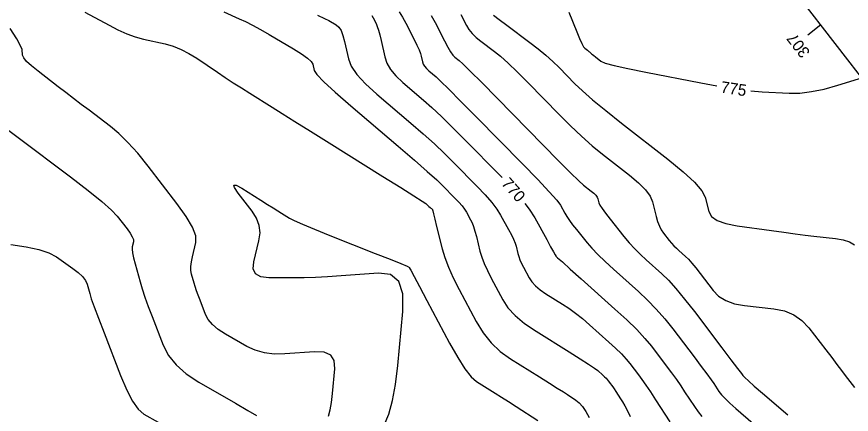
# Model space of a CAD drawing. Extents: x 2082232 to 2083549, y 592624 to 593832.
# Drawn here: x 2082588.2 to 2082639, y 593661.5 to 593685.7 of the extents above; entities that cross this region are included whole.
import ezdxf

# ---------------------------------------------------------------- set-up
doc = ezdxf.new("R2010")
doc.units = 0
for name, color, linetype in [('DT_X_Contour_Major', 7, 'Continuous'), ('DT_X_Contour_Minor', 7, 'Continuous'), ('GE_X_CL_5', 7, 'Continuous')]:
    doc.layers.add(name, color=color, linetype=linetype)

msp = doc.modelspace()

# ---------------------------------------------------------------- linework, layer by layer
at = {"layer": 'DT_X_Contour_Major'}
for points in [[(2082621.771, 593685.944), (2082622.263, 593684.738), (2082622.432, 593684.337), (2082622.569, 593684.038), (2082622.675, 593683.841), (2082622.749, 593683.746), (2082622.904, 593683.631), (2082622.957, 593683.59), (2082623.001, 593683.555), (2082623.036, 593683.526), (2082623.061, 593683.503), (2082623.115, 593683.448), (2082623.147, 593683.418), (2082623.206, 593683.369), (2082623.289, 593683.303), (2082623.398, 593683.217), (2082623.722, 593682.965), (2082623.984, 593682.851), (2082624.529, 593682.701), (2082625.356, 593682.513), (2082626.465, 593682.289), (2082629.799, 593681.64), (2082630.769, 593681.461)], [(2082609.802, 593685.734), (2082609.874, 593685.603), (2082610.058, 593685.243), (2082610.128, 593685.078), (2082610.202, 593684.853), (2082610.279, 593684.568), (2082610.359, 593684.223), (2082610.576, 593683.224), (2082610.706, 593682.845), (2082610.933, 593682.461), (2082611.258, 593682.069), (2082611.679, 593681.671), (2082612.932, 593680.601), (2082613.443, 593680.149), (2082614.034, 593679.596), (2082614.707, 593678.942), (2082615.46, 593678.188), (2082617.576, 593676.04), (2082617.718, 593675.892)], [(2082632.846, 593681.151), (2082633.534, 593681.096), (2082635.18, 593681.02), (2082635.828, 593681.028), (2082636.537, 593681.112), (2082637.307, 593681.27), (2082638.138, 593681.503), (2082640.437, 593682.223)], [(2082619.107, 593674.318), (2082619.37, 593673.974), (2082619.707, 593673.44), (2082620.432, 593672.119), (2082620.669, 593671.686), (2082620.839, 593671.376), (2082620.941, 593671.19), (2082620.976, 593671.127), (2082620.976, 593671.124), (2082620.977, 593671.123), (2082620.977, 593671.122), (2082620.978, 593671.12), (2082620.978, 593671.119), (2082620.981, 593671.115), (2082620.982, 593671.113), (2082620.983, 593671.112), (2082620.985, 593671.11), (2082620.987, 593671.109), (2082620.993, 593671.105), (2082621.091, 593671.018), (2082621.381, 593670.76), (2082621.861, 593670.331), (2082622.533, 593669.731), (2082624.58, 593667.903), (2082625.294, 593667.248), (2082625.901, 593666.652), (2082626.4, 593666.117), (2082626.793, 593665.641), (2082627.696, 593664.451), (2082628.02, 593664.018), (2082628.316, 593663.612), (2082628.582, 593663.233), (2082628.819, 593662.88), (2082629.413, 593661.976), (2082629.635, 593661.655), (2082629.855, 593661.373)]]:
    msp.add_lwpolyline(points, dxfattribs=at)
at = {"layer": 'DT_X_Contour_Minor'}
for points in [[(2082592.339, 593685.95), (2082593.812, 593685.141), (2082594.357, 593684.862), (2082594.887, 593684.63), (2082595.402, 593684.446), (2082595.902, 593684.309), (2082597.216, 593684.009), (2082597.706, 593683.87), (2082598.191, 593683.68), (2082598.672, 593683.438), (2082599.147, 593683.144), (2082600.407, 593682.292), (2082600.884, 593681.972), (2082601.371, 593681.653), (2082601.868, 593681.333), (2082602.374, 593681.013), (2082603.737, 593680.161), (2082604.337, 593679.786), (2082605.116, 593679.301), (2082606.072, 593678.704), (2082607.207, 593677.996), (2082610.471, 593675.962), (2082611.552, 593675.286), (2082612.345, 593674.786), (2082612.851, 593674.459), (2082613.07, 593674.308), (2082613.27, 593674.137), (2082613.336, 593674.08), (2082613.386, 593674.037), (2082613.419, 593674.009), (2082613.434, 593673.994), (2082613.454, 593673.974), (2082613.461, 593673.967), (2082613.467, 593673.96), (2082613.471, 593673.954), (2082613.474, 593673.949), (2082613.481, 593673.937), (2082613.499, 593673.87), (2082613.548, 593673.677), (2082613.627, 593673.359), (2082613.737, 593672.915), (2082614.071, 593671.565), (2082614.229, 593671.031), (2082614.453, 593670.441), (2082614.743, 593669.795), (2082615.1, 593669.093), (2082616.138, 593667.147), (2082616.561, 593666.457), (2082617.051, 593665.847), (2082617.608, 593665.317), (2082618.233, 593664.866), (2082619.989, 593663.773), (2082620.589, 593663.398), (2082621.073, 593663.095), (2082621.441, 593662.862), (2082621.693, 593662.701), (2082622.21, 593662.365), (2082622.405, 593662.205), (2082622.602, 593661.974), (2082622.802, 593661.674), (2082623.004, 593661.305)], [(2082600.796, 593685.957), (2082601.735, 593685.542), (2082602.112, 593685.365), (2082602.541, 593685.145), (2082603.02, 593684.884), (2082603.549, 593684.58), (2082605.029, 593683.713), (2082605.518, 593683.41), (2082605.877, 593683.154), (2082606.104, 593682.942), (2082606.201, 593682.776), (2082606.284, 593682.395), (2082606.446, 593682.154), (2082606.872, 593681.717), (2082607.561, 593681.085), (2082608.513, 593680.258), (2082611.403, 593677.79), (2082612.385, 593676.946), (2082613.163, 593676.265), (2082613.738, 593675.747), (2082614.11, 593675.392), (2082614.828, 593674.663), (2082615.076, 593674.402), (2082615.279, 593674.168), (2082615.437, 593673.961), (2082615.552, 593673.779), (2082615.798, 593673.331), (2082615.889, 593673.142), (2082615.978, 593672.91), (2082616.065, 593672.636), (2082616.15, 593672.319), (2082616.372, 593671.418), (2082616.478, 593671.062), (2082616.628, 593670.668), (2082616.821, 593670.237), (2082617.059, 593669.768), (2082617.752, 593668.469), (2082618.074, 593667.984), (2082618.519, 593667.504), (2082619.087, 593667.028), (2082619.78, 593666.556), (2082621.79, 593665.303), (2082622.464, 593664.879), (2082622.979, 593664.547), (2082623.334, 593664.306), (2082623.53, 593664.157), (2082623.839, 593663.881), (2082623.947, 593663.782), (2082624.039, 593663.692), (2082624.114, 593663.611), (2082624.173, 593663.539), (2082624.31, 593663.359), (2082624.368, 593663.28), (2082624.441, 593663.176), (2082624.528, 593663.047), (2082624.629, 593662.894), (2082624.919, 593662.453), (2082625.037, 593662.261), (2082625.176, 593662.017), (2082625.334, 593661.722), (2082625.512, 593661.374)], [(2082611.448, 593685.966), (2082611.659, 593685.627), (2082611.857, 593685.265), (2082612.365, 593684.27), (2082612.536, 593683.928), (2082612.666, 593683.646), (2082612.755, 593683.424), (2082612.804, 593683.264), (2082612.879, 593682.917), (2082612.924, 593682.786), (2082613.003, 593682.652), (2082613.116, 593682.516), (2082613.262, 593682.378), (2082613.697, 593682.006), (2082613.972, 593681.75), (2082614.47, 593681.262), (2082615.191, 593680.54), (2082616.135, 593679.585), (2082618.95, 593676.729), (2082619.887, 593675.769), (2082620.585, 593675.03), (2082621.045, 593674.511), (2082621.266, 593674.215), (2082621.539, 593673.718), (2082621.659, 593673.517), (2082621.814, 593673.287), (2082622.005, 593673.028), (2082622.231, 593672.739), (2082622.882, 593671.932), (2082623.166, 593671.604), (2082623.53, 593671.225), (2082623.975, 593670.796), (2082624.5, 593670.317), (2082626.007, 593668.971), (2082626.561, 593668.45), (2082627.096, 593667.897), (2082627.609, 593667.31), (2082628.102, 593666.691), (2082629.389, 593664.997), (2082629.826, 593664.419), (2082630.172, 593663.955), (2082630.426, 593663.605), (2082630.588, 593663.37), (2082630.9, 593662.895), (2082631.052, 593662.696), (2082631.273, 593662.457), (2082631.564, 593662.177), (2082631.924, 593661.855), (2082632.978, 593660.945)], [(2082606.5, 593685.765), (2082606.925, 593685.562), (2082607.179, 593685.429), (2082607.625, 593685.167), (2082607.783, 593685.031), (2082607.92, 593684.819), (2082608.038, 593684.531), (2082608.135, 593684.167), (2082608.368, 593683.095), (2082608.541, 593682.661), (2082608.887, 593682.161), (2082609.406, 593681.595), (2082610.096, 593680.964), (2082612.168, 593679.195), (2082612.914, 593678.547), (2082613.599, 593677.93), (2082614.222, 593677.344), (2082614.785, 593676.79), (2082616.202, 593675.352), (2082616.69, 593674.838), (2082617.091, 593674.377), (2082617.404, 593673.967), (2082617.629, 593673.61), (2082618.115, 593672.725), (2082618.279, 593672.414), (2082618.409, 593672.143), (2082618.503, 593671.913), (2082618.563, 593671.723), (2082618.674, 593671.271), (2082618.727, 593671.092), (2082618.802, 593670.895), (2082618.9, 593670.678), (2082619.019, 593670.444), (2082619.366, 593669.792), (2082619.528, 593669.549), (2082619.751, 593669.308), (2082620.036, 593669.069), (2082620.383, 593668.832), (2082621.392, 593668.204), (2082621.778, 593667.949), (2082622.18, 593667.653), (2082622.598, 593667.319), (2082623.031, 593666.944), (2082624.209, 593665.892), (2082624.62, 593665.515), (2082624.97, 593665.172), (2082625.257, 593664.864), (2082625.483, 593664.59), (2082626.003, 593663.905), (2082626.215, 593663.618), (2082626.46, 593663.27), (2082626.738, 593662.861), (2082627.05, 593662.391), (2082627.926, 593661.057)], [(2082613.406, 593685.735), (2082613.643, 593685.311), (2082614.215, 593684.193), (2082614.415, 593683.817), (2082614.586, 593683.528), (2082614.729, 593683.324), (2082614.843, 593683.207), (2082615.108, 593683.009), (2082615.327, 593682.81), (2082615.783, 593682.361), (2082616.477, 593681.664), (2082617.408, 593680.716), (2082620.209, 593677.857), (2082621.15, 593676.902), (2082621.873, 593676.18), (2082622.377, 593675.692), (2082622.663, 593675.438), (2082623.134, 593675.07), (2082623.292, 593674.938), (2082623.412, 593674.816), (2082623.493, 593674.704), (2082623.536, 593674.603), (2082623.599, 593674.349), (2082623.66, 593674.216), (2082623.794, 593674.009), (2082624.001, 593673.727), (2082624.282, 593673.37), (2082625.128, 593672.319), (2082625.451, 593671.934), (2082625.784, 593671.567), (2082626.128, 593671.219), (2082626.482, 593670.889), (2082627.44, 593670.033), (2082627.833, 593669.65), (2082628.292, 593669.14), (2082628.819, 593668.504), (2082629.412, 593667.742), (2082631.082, 593665.543), (2082631.632, 593664.819), (2082632.028, 593664.297), (2082632.27, 593663.977), (2082632.358, 593663.859), (2082632.388, 593663.814), (2082632.469, 593663.737), (2082632.692, 593663.54), (2082633.054, 593663.224), (2082633.558, 593662.787), (2082635.089, 593661.464)], [(2082615.207, 593685.793), (2082615.544, 593685.134), (2082615.694, 593684.889), (2082615.89, 593684.647), (2082616.132, 593684.409), (2082616.421, 593684.174), (2082617.254, 593683.554), (2082617.615, 593683.26), (2082618.076, 593682.844), (2082618.635, 593682.306), (2082619.292, 593681.645), (2082621.177, 593679.721), (2082621.873, 593679.029), (2082622.546, 593678.398), (2082623.196, 593677.828), (2082623.823, 593677.317), (2082625.466, 593676.036), (2082626.016, 593675.575), (2082626.432, 593675.15), (2082626.715, 593674.762), (2082626.865, 593674.411), (2082627.086, 593673.524), (2082627.176, 593673.211), (2082627.279, 593672.94), (2082627.395, 593672.71), (2082627.524, 593672.521), (2082627.886, 593672.072), (2082628.023, 593671.908), (2082628.166, 593671.751), (2082628.313, 593671.602), (2082628.464, 593671.461), (2082628.874, 593671.095), (2082629.045, 593670.927), (2082629.25, 593670.698), (2082629.49, 593670.406), (2082629.765, 593670.052), (2082630.544, 593669.027), (2082630.883, 593668.682), (2082631.316, 593668.414), (2082631.844, 593668.223), (2082632.466, 593668.111), (2082634.251, 593667.914), (2082634.886, 593667.787), (2082635.449, 593667.552), (2082635.942, 593667.21), (2082636.364, 593666.761), (2082637.396, 593665.421), (2082637.761, 593664.947), (2082638.081, 593664.53), (2082638.356, 593664.172), (2082638.587, 593663.87), (2082639.142, 593663.144)], [(2082617.193, 593685.766), (2082617.535, 593685.494), (2082618, 593685.142), (2082619.399, 593684.099), (2082619.904, 593683.71), (2082620.369, 593683.326), (2082620.793, 593682.947), (2082621.177, 593682.574), (2082622.146, 593681.584), (2082622.596, 593681.157), (2082623.219, 593680.616), (2082624.015, 593679.963), (2082624.984, 593679.197), (2082627.798, 593677.003), (2082628.732, 593676.242), (2082629.422, 593675.605), (2082629.869, 593675.093), (2082630.072, 593674.704), (2082630.289, 593673.834), (2082630.459, 593673.534), (2082630.803, 593673.289), (2082631.324, 593673.098), (2082632.019, 593672.96), (2082634.108, 593672.666), (2082634.856, 593672.563), (2082635.533, 593672.473), (2082636.138, 593672.397), (2082636.672, 593672.336), (2082638, 593672.189), (2082638.46, 593672.11), (2082638.844, 593671.981), (2082639.153, 593671.802)], [(2082607.152, 593661.393), (2082607.258, 593661.774), (2082607.342, 593662.229), (2082607.406, 593662.76), (2082607.548, 593664.275), (2082607.511, 593664.766), (2082607.291, 593665.102), (2082606.89, 593665.284), (2082606.307, 593665.311), (2082604.511, 593665.176), (2082603.861, 593665.167), (2082603.258, 593665.24), (2082602.702, 593665.395), (2082602.192, 593665.633), (2082600.896, 593666.377), (2082600.456, 593666.661), (2082600.106, 593666.956), (2082599.846, 593667.261), (2082599.676, 593667.577), (2082599.346, 593668.433), (2082599.23, 593668.739), (2082599.132, 593669.016), (2082599.05, 593669.262), (2082598.985, 593669.48), (2082598.836, 593670.019), (2082598.797, 593670.237), (2082598.792, 593670.487), (2082598.821, 593670.767), (2082598.885, 593671.079), (2082599.099, 593671.954), (2082599.087, 593672.347), (2082598.891, 593672.87), (2082598.51, 593673.524), (2082597.945, 593674.308), (2082596.191, 593676.574), (2082595.555, 593677.363), (2082594.961, 593678.03), (2082594.411, 593678.577), (2082593.903, 593679.003), (2082592.606, 593679.976), (2082592.123, 593680.339), (2082591.647, 593680.7), (2082591.178, 593681.058), (2082590.716, 593681.413), (2082589.493, 593682.356), (2082589.09, 593682.682), (2082588.8, 593682.951), (2082588.621, 593683.164), (2082588.554, 593683.32), (2082588.525, 593683.662), (2082588.438, 593683.891), (2082588.199, 593684.322), (2082587.807, 593684.954)], [(2082587.229, 593679.111), (2082588.281, 593678.321), (2082591.473, 593675.926), (2082592.548, 593675.105), (2082593.379, 593674.435), (2082593.967, 593673.918), (2082594.312, 593673.554), (2082594.907, 593672.785), (2082595.099, 593672.519), (2082595.228, 593672.297), (2082595.295, 593672.12), (2082595.299, 593671.986), (2082595.226, 593671.69), (2082595.217, 593671.541), (2082595.242, 593671.318), (2082595.303, 593671.021), (2082595.398, 593670.65), (2082595.7, 593669.559), (2082595.83, 593669.121), (2082595.995, 593668.622), (2082596.194, 593668.063), (2082596.428, 593667.445), (2082597.096, 593665.715), (2082597.42, 593665.087), (2082597.891, 593664.502), (2082598.509, 593663.958), (2082599.274, 593663.455), (2082601.51, 593662.172), (2082602.249, 593661.744), (2082602.79, 593661.424)], [(2082610.552, 593660.852), (2082610.825, 593661.513), (2082611.054, 593662.338), (2082611.237, 593663.325), (2082611.375, 593664.474), (2082611.683, 593667.756), (2082611.677, 593668.825), (2082611.429, 593669.57), (2082610.938, 593669.992), (2082610.206, 593670.09), (2082607.928, 593669.92), (2082607.108, 593669.864), (2082606.359, 593669.825), (2082605.679, 593669.803), (2082605.068, 593669.797), (2082603.533, 593669.805), (2082603.044, 593669.867), (2082602.728, 593670.049), (2082602.586, 593670.35), (2082602.617, 593670.77), (2082602.931, 593672.05), (2082602.994, 593672.522), (2082602.946, 593672.978), (2082602.789, 593673.418), (2082602.522, 593673.842), (2082601.664, 593674.951), (2082601.437, 593675.28), (2082601.399, 593675.438), (2082601.551, 593675.424), (2082601.892, 593675.237), (2082603.054, 593674.51), (2082603.459, 593674.258), (2082603.801, 593674.044), (2082604.079, 593673.87), (2082604.295, 593673.735), (2082604.787, 593673.429), (2082605.078, 593673.277), (2082605.583, 593673.051), (2082606.301, 593672.751), (2082607.233, 593672.378), (2082610.001, 593671.283), (2082610.91, 593670.922), (2082611.561, 593670.66), (2082611.952, 593670.497), (2082612.085, 593670.433), (2082612.095, 593670.393), (2082612.163, 593670.258), (2082612.36, 593669.884), (2082612.686, 593669.271), (2082613.14, 593668.418), (2082614.523, 593665.824), (2082615.015, 593664.949), (2082615.453, 593664.271), (2082615.836, 593663.788), (2082616.166, 593663.502), (2082616.972, 593662.999), (2082617.299, 593662.794), (2082617.673, 593662.556), (2082618.096, 593662.285), (2082618.566, 593661.98), (2082619.885, 593661.123)], [(2082587.846, 593671.816), (2082588.775, 593671.687), (2082589.545, 593671.52), (2082590.157, 593671.314), (2082590.61, 593671.071), (2082591.609, 593670.37), (2082591.944, 593670.114), (2082592.2, 593669.869), (2082592.378, 593669.635), (2082592.477, 593669.414), (2082592.636, 593668.839), (2082592.735, 593668.529), (2082592.914, 593668.028), (2082593.172, 593667.337), (2082593.51, 593666.456), (2082594.516, 593663.853), (2082594.887, 593662.976), (2082595.246, 593662.295), (2082595.593, 593661.811), (2082595.928, 593661.523), (2082596.805, 593661.02)]]:
    msp.add_lwpolyline(points, dxfattribs=at)
at = {"layer": 'GE_X_CL_5'}
for p, q in [((2082651.247, 593666.859), (2082624.043, 593702.062)), ((2082637.104, 593685.161), (2082636.313, 593684.549))]:
    msp.add_line(p, q, dxfattribs=at)

# ---------------------------------------------------------------- texts
at = {"layer": 'DT_X_Contour_Major'}
for s, rotation, p in [('775', 351.5155, (2082630.977, 593681.059)), ('770', 311.4375, (2082617.632, 593675.504))]:
    msp.add_text(s, height=0.7, rotation=rotation, dxfattribs=at).set_placement(p)
at = {"layer": 'GE_X_CL_5'}
msp.add_text('307', height=0.7, rotation=127.6964, dxfattribs=at).set_placement((2082636.485, 593683.509))

doc.saveas('drawing.dxf')
